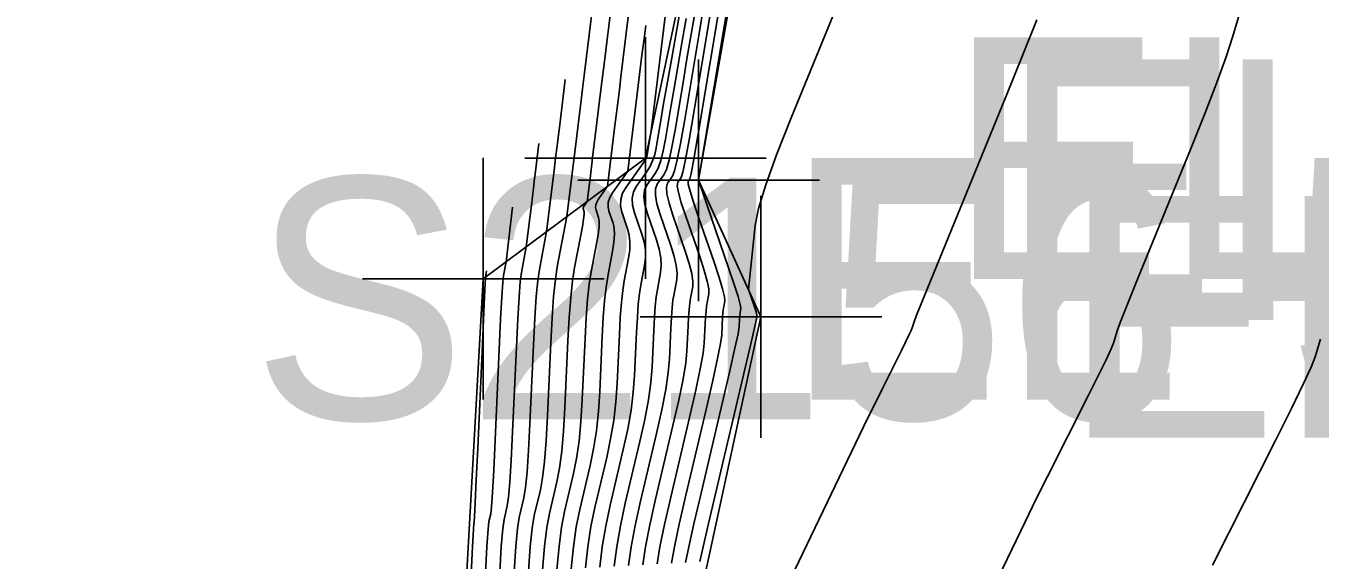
# Model space of a CAD drawing. Extents: x 1724534 to 1727318, y 657156 to 660047.
# Drawn here: x 1725605.54 to 1725626.97, y 659782.2 to 659791.04 of the extents above; entities that cross this region are included whole.
import ezdxf

# ---------------------------------------------------------------- set-up
doc = ezdxf.new("R2010")
doc.units = 0
for name, color, linetype in [('SURVEY - CONTOURS - Index with Text', 7, 'Continuous'), ('SURVEY - CONTOURS - Intermediate with optional Text', 7, 'Continuous'), ('SURVEY - DTM - Breaklines', 7, 'Continuous'), ('SURVEY - DTM - Breaklines - Points - Elevations', 7, 'Continuous'), ('SURVEY - DTM - Breaklines - Points - Locators', 7, 'Continuous'), ('SURVEY - NON-TRANSPORTATION - Features', 7, 'Continuous'), ('SURVEY - NON-TRANSPORTATION - Features - Points - Elevations', 7, 'Continuous'), ('SURVEY - NON-TRANSPORTATION - Features - Points - Locators', 7, 'Continuous'), ('SURVEY - UTILITIES - Poles and Miscellaneous - Points - Numbers', 7, 'Continuous')]:
    doc.layers.add(name, color=color, linetype=linetype)

msp = doc.modelspace()

# ---------------------------------------------------------------- linework, layer by layer
at = {"layer": 'SURVEY - CONTOURS - Index with Text'}
for points in [[(1725615.043, 659782.085), (1725615.083, 659782.422), (1725615.14, 659782.764), (1725615.213, 659783.108), (1725615.431, 659784.031), (1725615.504, 659784.367), (1725615.559, 659784.684), (1725615.597, 659784.981), (1725615.618, 659785.258), (1725615.65, 659785.971), (1725615.664, 659786.221), (1725615.68, 659786.434), (1725615.7, 659786.611), (1725615.722, 659786.752), (1725615.785, 659787.08), (1725615.8, 659787.205), (1725615.797, 659787.332), (1725615.777, 659787.461), (1725615.74, 659787.593), (1725615.618, 659787.948), (1725615.586, 659788.076), (1725615.58, 659788.192), (1725615.601, 659788.296), (1725615.65, 659788.389), (1725615.814, 659788.621), (1725615.871, 659788.712), (1725615.916, 659788.808), (1725615.951, 659788.911), (1725615.975, 659789.02), (1725616.025, 659789.32), (1725616.052, 659789.476), (1725616.094, 659789.722), (1725616.153, 659790.056), (1725616.227, 659790.48), (1725616.61, 659792.662)], [(1725617.242, 659792.654), (1725616.666, 659789.22), (1725616.599, 659788.835), (1725616.554, 659788.599), (1725616.532, 659788.51), (1725616.505, 659788.47), (1725616.508, 659788.422), (1725616.537, 659788.308), (1725616.594, 659788.127), (1725616.677, 659787.879), (1725616.935, 659787.13), (1725617.018, 659786.879), (1725617.076, 659786.689), (1725617.108, 659786.56), (1725617.113, 659786.492), (1725617.094, 659786.39), (1725617.087, 659786.346), (1725617.076, 659786.225), (1725617.062, 659785.926), (1725617.043, 659785.787), (1725616.993, 659785.536), (1725616.913, 659785.172), (1725616.803, 659784.695), (1725616.468, 659783.275), (1725616.358, 659782.795), (1725616.277, 659782.42), (1725616.227, 659782.15)], [(1725613.859, 659782.02), (1725613.889, 659782.425), (1725613.922, 659782.732), (1725613.958, 659782.941), (1725614.059, 659783.366), (1725614.094, 659783.562), (1725614.125, 659783.832), (1725614.152, 659784.174), (1725614.175, 659784.59), (1725614.229, 659785.795), (1725614.251, 659786.213), (1725614.277, 659786.562), (1725614.306, 659786.843), (1725614.338, 659787.056), (1725614.498, 659787.888), (1725614.661, 659789.224), (1725614.695, 659789.501), (1725614.727, 659789.759), (1725614.756, 659789.999), (1725614.783, 659790.22), (1725614.904, 659791.209)], [(1725626.977, 659785.859), (1725626.887, 659785.563), (1725626.821, 659785.395), (1725626.691, 659785.11), (1725626.496, 659784.708), (1725626.236, 659784.191), (1725625.186, 659782.119)]]:
    msp.add_lwpolyline(points, dxfattribs=at)
at = {"layer": 'SURVEY - CONTOURS - Intermediate with optional Text'}
for points in [[(1725614.806, 659782.072), (1725614.844, 659782.423), (1725614.896, 659782.757), (1725614.962, 659783.074), (1725615.156, 659783.898), (1725615.222, 659784.206), (1725615.273, 659784.513), (1725615.308, 659784.819), (1725615.33, 659785.124), (1725615.366, 659785.936), (1725615.381, 659786.22), (1725615.4, 659786.463), (1725615.422, 659786.664), (1725615.447, 659786.825), (1725615.519, 659787.198), (1725615.538, 659787.334), (1725615.541, 659787.46), (1725615.529, 659787.577), (1725615.501, 659787.686), (1725615.406, 659787.962), (1725615.384, 659788.065), (1725615.389, 659788.168), (1725615.42, 659788.271), (1725615.479, 659788.373), (1725615.734, 659788.734), (1725615.78, 659788.803), (1725615.808, 659788.849), (1725615.819, 659788.874), (1725615.894, 659789.304), (1725616.644, 659795.433)], [(1725617.454, 659793.143), (1725616.676, 659788.487), (1725617.174, 659787.037), (1725617.267, 659786.763), (1725617.332, 659786.561), (1725617.369, 659786.431), (1725617.379, 659786.374), (1725617.364, 659786.293), (1725617.356, 659786.183), (1725617.35, 659786.06), (1725617.332, 659785.948), (1725617.28, 659785.706), (1725617.195, 659785.333), (1725616.719, 659783.309), (1725616.601, 659782.802), (1725616.516, 659782.42), (1725616.464, 659782.163)], [(1725614.095, 659782.033), (1725614.128, 659782.424), (1725614.166, 659782.738), (1725614.209, 659782.974), (1725614.333, 659783.499), (1725614.376, 659783.723), (1725614.412, 659784.002), (1725614.441, 659784.335), (1725614.463, 659784.723), (1725614.513, 659785.83), (1725614.534, 659786.217), (1725614.56, 659786.548), (1725614.59, 659786.823), (1725614.624, 659787.042), (1725614.722, 659787.551), (1725614.753, 659787.72), (1725614.774, 659787.845), (1725614.785, 659787.926), (1725614.785, 659787.963), (1725614.771, 659788.003), (1725614.768, 659788.019), (1725614.769, 659788.034), (1725614.773, 659788.049), (1725614.783, 659788.065), (1725614.834, 659788.138), (1725614.886, 659788.559), (1725614.904, 659788.71), (1725614.929, 659788.915), (1725614.961, 659789.174), (1725615.054, 659789.937), (1725615.123, 659790.498), (1725615.156, 659790.77), (1725615.189, 659791.036), (1725615.339, 659792.265)], [(1725619.175, 659791.884), (1725618.209, 659789.52), (1725617.968, 659788.91), (1725617.789, 659788.41), (1725617.671, 659788.02), (1725617.616, 659787.739), (1725617.502, 659786.685), (1725617.635, 659786.294), (1725617.645, 659786.256), (1725617.64, 659786.218), (1725617.639, 659786.194), (1725617.567, 659785.876), (1725616.845, 659782.808), (1725616.755, 659782.419), (1725616.701, 659782.176)], [(1725625.768, 659791.687), (1725625.524, 659790.873), (1725625.413, 659790.528), (1725625.26, 659790.105), (1725625.068, 659789.604), (1725624.835, 659789.024), (1725623.934, 659786.822), (1725623.768, 659786.408), (1725623.659, 659786.132), (1725623.609, 659785.993), (1725623.552, 659785.805), (1725623.51, 659785.697), (1725623.427, 659785.516), (1725623.303, 659785.26), (1725623.137, 659784.931), (1725622.456, 659783.586), (1725622.271, 659783.213), (1725622.086, 659782.836), (1725620.537, 659779.617)], [(1725615.753, 659782.124), (1725615.8, 659782.421), (1725615.871, 659782.783), (1725615.966, 659783.208), (1725616.254, 659784.43), (1725616.35, 659784.85), (1725616.42, 659785.195), (1725616.465, 659785.465), (1725616.484, 659785.659), (1725616.503, 659786.077), (1725616.511, 659786.223), (1725616.521, 659786.348), (1725616.532, 659786.452), (1725616.545, 659786.535), (1725616.582, 659786.727), (1725616.584, 659786.818), (1725616.564, 659786.946), (1725616.522, 659787.112), (1725616.457, 659787.315), (1725616.253, 659787.907), (1725616.19, 659788.106), (1725616.154, 659788.261), (1725616.145, 659788.372), (1725616.163, 659788.438), (1725616.245, 659788.554), (1725616.281, 659788.644), (1725616.326, 659788.825), (1725616.38, 659789.097), (1725616.444, 659789.46), (1725616.693, 659790.949), (1725616.756, 659791.324)], [(1725615.99, 659782.137), (1725616.038, 659782.421), (1725616.114, 659782.789), (1725616.217, 659783.242), (1725616.529, 659784.562), (1725616.632, 659785.011), (1725616.707, 659785.365), (1725616.754, 659785.626), (1725616.773, 659785.793), (1725616.787, 659786.112), (1725616.793, 659786.224), (1725616.801, 659786.32), (1725616.809, 659786.399), (1725616.819, 659786.463), (1725616.848, 659786.61), (1725616.846, 659786.689), (1725616.82, 659786.818), (1725616.77, 659786.996), (1725616.696, 659787.223), (1725616.465, 659787.893), (1725616.392, 659788.116), (1725616.346, 659788.285), (1725616.326, 659788.397), (1725616.334, 659788.454), (1725616.389, 659788.532), (1725616.418, 659788.621), (1725616.462, 659788.83), (1725616.523, 659789.159), (1725616.6, 659789.607), (1725616.905, 659791.434)], [(1725622.277, 659791.143), (1725622.054, 659790.579), (1725621.765, 659789.866), (1725620.416, 659786.566), (1725620.289, 659786.252), (1725620.241, 659786.127), (1725620.216, 659786.046), (1725620.198, 659786), (1725620.162, 659785.922), (1725620.038, 659785.671), (1725619.727, 659785.054), (1725619.411, 659784.406), (1725615.59, 659776.457), (1725614.728, 659772.668), (1725614.676, 659772.43), (1725614.658, 659772.342), (1725614.656, 659772.307), (1725614.635, 659772.206), (1725614.333, 659770.847), (1725613.764, 659768.304), (1725613.663, 659767.845), (1725613.602, 659767.559), (1725613.58, 659767.445)], [(1725614.332, 659782.046), (1725614.367, 659782.424), (1725614.409, 659782.745), (1725614.46, 659783.008), (1725614.608, 659783.632), (1725614.658, 659783.884), (1725614.699, 659784.172), (1725614.73, 659784.497), (1725614.752, 659784.857), (1725614.798, 659785.866), (1725614.817, 659786.218), (1725614.84, 659786.52), (1725614.867, 659786.77), (1725614.898, 659786.97), (1725614.987, 659787.434), (1725615.015, 659787.591), (1725615.03, 659787.717), (1725615.033, 659787.81), (1725615.023, 659787.871), (1725614.983, 659787.99), (1725614.973, 659788.034), (1725614.976, 659788.08), (1725614.991, 659788.125), (1725615.017, 659788.171), (1725615.17, 659788.388), (1725615.288, 659789.35), (1725615.314, 659789.557), (1725615.339, 659789.768), (1725615.366, 659789.982), (1725615.392, 659790.2), (1725615.464, 659790.784), (1725615.492, 659791.015), (1725615.523, 659791.27)], [(1725615.28, 659782.098), (1725615.322, 659782.422), (1725615.384, 659782.77), (1725615.464, 659783.141), (1725615.705, 659784.164), (1725615.786, 659784.528), (1725615.846, 659784.854), (1725615.887, 659785.142), (1725615.907, 659785.392), (1725615.935, 659786.007), (1725615.946, 659786.222), (1725615.96, 659786.406), (1725615.977, 659786.558), (1725615.996, 659786.68), (1725616.05, 659786.963), (1725616.061, 659787.076), (1725616.053, 659787.203), (1725616.026, 659787.345), (1725615.979, 659787.5), (1725615.83, 659787.934), (1725615.787, 659788.086), (1725615.772, 659788.215), (1725615.783, 659788.321), (1725615.821, 659788.405), (1725615.958, 659788.599), (1725616.007, 659788.689), (1725616.053, 659788.814), (1725616.094, 659788.973), (1725616.131, 659789.167), (1725616.225, 659789.73), (1725616.267, 659789.978), (1725616.323, 659790.3), (1725616.392, 659790.696), (1725616.474, 659791.166)], [(1725615.516, 659782.111), (1725615.561, 659782.422), (1725615.627, 659782.776), (1725615.715, 659783.175), (1725615.98, 659784.297), (1725616.068, 659784.689), (1725616.133, 659785.024), (1725616.176, 659785.303), (1725616.196, 659785.525), (1725616.219, 659786.042), (1725616.229, 659786.223), (1725616.241, 659786.377), (1725616.254, 659786.505), (1725616.271, 659786.607), (1725616.316, 659786.845), (1725616.323, 659786.947), (1725616.309, 659787.075), (1725616.274, 659787.228), (1725616.218, 659787.408), (1725616.042, 659787.92), (1725615.989, 659788.096), (1725615.963, 659788.238), (1725615.964, 659788.347), (1725615.992, 659788.422), (1725616.102, 659788.577), (1725616.144, 659788.666), (1725616.189, 659788.819), (1725616.237, 659789.035), (1725616.288, 659789.314), (1725616.426, 659790.141), (1725616.48, 659790.464), (1725616.54, 659790.812), (1725616.604, 659791.186)], [(1725614.569, 659782.059), (1725614.605, 659782.423), (1725614.653, 659782.751), (1725614.711, 659783.041), (1725614.882, 659783.765), (1725614.94, 659784.045), (1725614.986, 659784.343), (1725615.019, 659784.658), (1725615.041, 659784.991), (1725615.082, 659785.901), (1725615.099, 659786.219), (1725615.12, 659786.491), (1725615.145, 659786.717), (1725615.173, 659786.897), (1725615.253, 659787.316), (1725615.276, 659787.463), (1725615.286, 659787.588), (1725615.281, 659787.694), (1725615.262, 659787.778), (1725615.194, 659787.976), (1725615.179, 659788.05), (1725615.183, 659788.125), (1725615.208, 659788.201), (1725615.252, 659788.278), (1725615.507, 659788.638), (1725615.702, 659790.237), (1725615.741, 659790.556), (1725615.775, 659790.827), (1725615.802, 659791.05)], [(1725613.622, 659782.007), (1725613.65, 659782.425), (1725613.679, 659782.725), (1725613.707, 659782.907), (1725613.784, 659783.233), (1725613.812, 659783.401), (1725613.839, 659783.661), (1725613.863, 659784.013), (1725613.886, 659784.456), (1725613.945, 659785.76), (1725613.967, 659786.204), (1725613.991, 659786.561), (1725614.015, 659786.828), (1725614.041, 659787.008), (1725614.162, 659787.638), (1725614.285, 659788.65), (1725614.311, 659788.859), (1725614.335, 659789.055), (1725614.357, 659789.237), (1725614.378, 659789.404), (1725614.469, 659790.154)], [(1725613.385, 659781.994), (1725613.411, 659782.426), (1725613.435, 659782.719), (1725613.456, 659782.874), (1725613.51, 659783.1), (1725613.53, 659783.24), (1725613.552, 659783.491), (1725613.574, 659783.851), (1725613.597, 659784.322), (1725613.66, 659785.724), (1725613.683, 659786.196), (1725613.705, 659786.559), (1725613.725, 659786.814), (1725613.743, 659786.96), (1725613.825, 659787.388), (1725613.909, 659788.076), (1725613.927, 659788.218), (1725613.943, 659788.351), (1725613.958, 659788.474), (1725613.972, 659788.588), (1725614.034, 659789.098)], [(1725613.148, 659781.981), (1725613.172, 659782.426), (1725613.191, 659782.713), (1725613.205, 659782.84), (1725613.235, 659782.967), (1725613.248, 659783.08), (1725613.265, 659783.32), (1725613.285, 659783.69), (1725613.4, 659786.188), (1725613.419, 659786.558), (1725613.434, 659786.799), (1725613.446, 659786.912), (1725613.489, 659787.138), (1725613.599, 659788.042)], [(1725612.911, 659781.967), (1725612.934, 659782.427), (1725612.948, 659782.706), (1725612.954, 659782.807), (1725612.961, 659782.835), (1725612.966, 659782.919), (1725612.978, 659783.15), (1725612.996, 659783.529), (1725613.02, 659784.055), (1725613.092, 659785.654), (1725613.116, 659786.179), (1725613.133, 659786.556), (1725613.144, 659786.784), (1725613.148, 659786.864), (1725613.153, 659786.888), (1725613.157, 659786.927), (1725613.158, 659786.936), (1725613.159, 659786.943), (1725613.16, 659786.95), (1725613.161, 659786.957), (1725613.165, 659786.986)]]:
    msp.add_lwpolyline(points, dxfattribs=at)
at = {"layer": 'SURVEY - DTM - Breaklines'}
msp.add_lwpolyline([(1725548.52, 659521.481), (1725556.845, 659545.065), (1725562.116, 659569.482), (1725564.828, 659594.513), (1725575.937, 659617.765), (1725582.317, 659641.569), (1725587.744, 659666.22), (1725593.428, 659690.724), (1725599.084, 659714.698), (1725604.574, 659739.361), (1725605.919, 659744.429), (1725611.764, 659762.844), (1725613.112, 659786.858), (1725615.798, 659788.854), (1725620.104, 659809.038)], dxfattribs=at)
at = {"layer": 'SURVEY - DTM - Breaklines - Points - Locators'}
for p, q in [((1725615.798, 659790.854), (1725615.798, 659786.854)), ((1725613.112, 659788.858), (1725613.112, 659784.858)), ((1725617.798, 659788.854), (1725613.798, 659788.854)), ((1725615.112, 659786.858), (1725611.112, 659786.858))]:
    msp.add_line(p, q, dxfattribs=at)
at = {"layer": 'SURVEY - NON-TRANSPORTATION - Features'}
msp.add_lwpolyline([(1725569.664, 659593.303), (1725577.056, 659617.422), (1725582.603, 659641.503), (1725588.069, 659666.147), (1725593.908, 659690.609), (1725599.872, 659714.501), (1725606.018, 659738.998), (1725607.394, 659744.026), (1725612.585, 659762.615), (1725617.711, 659786.227), (1725616.679, 659788.487), (1725620.281, 659809.007)], dxfattribs=at)
at = {"layer": 'SURVEY - NON-TRANSPORTATION - Features - Points - Locators'}
for p, q in [((1725616.679, 659790.487), (1725616.679, 659786.487)), ((1725618.679, 659788.487), (1725614.679, 659788.487)), ((1725617.711, 659788.227), (1725617.711, 659784.227)), ((1725619.711, 659786.227), (1725615.711, 659786.227))]:
    msp.add_line(p, q, dxfattribs=at)

# ---------------------------------------------------------------- texts
at = {"layer": 'SURVEY - DTM - Breaklines - Points - Elevations'}
for s, p in [('EL-561.13', (1725620.798, 659786.854)), ('EL-569.12', (1725618.112, 659784.858))]:
    msp.add_text(s, height=4, dxfattribs=at).set_placement(p)
at = {"layer": 'SURVEY - NON-TRANSPORTATION - Features - Points - Elevations'}
for s, p in [('EL-553.98', (1725621.679, 659786.487)), ('EL-552.75', (1725622.711, 659784.227))]:
    msp.add_text(s, height=4, dxfattribs=at).set_placement(p)
at = {"layer": 'SURVEY - UTILITIES - Poles and Miscellaneous - Points - Numbers'}
msp.add_text('S2156', height=4, dxfattribs=at).set_placement((1725609.273, 659784.53))

doc.saveas('drawing.dxf')
